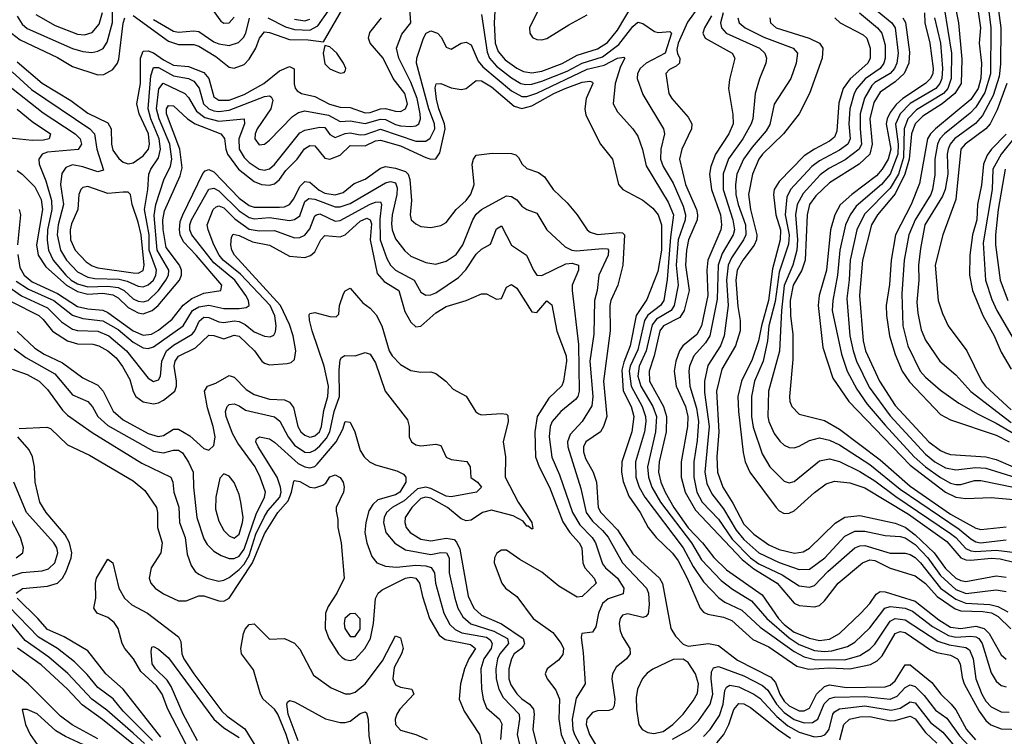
# Model space of a CAD drawing. Header units: inches. Extents: x 884549 to 1028252, y 526810 to 653624.
# Tile 858 of 1056: x 984440 to 988343, y 624643 to 627483. Entities that reach past the tile are written whole.
import ezdxf

# ---------------------------------------------------------------- set-up
doc = ezdxf.new("R2010")
doc.units = ezdxf.units.IN
doc.header["$MEASUREMENT"] = 0
doc.layers.add('A9682', color=7, linetype='Continuous')

msp = doc.modelspace()

# ---------------------------------------------------------------- linework, layer by layer
at = {"layer": 'A9682', "color": 5}
for points, elevation in [([(986323.7, 627516.3), (986320.4, 627470), (986325.4, 627390), (986336.8, 627356.8), (986363.9, 627323.9), (986410, 627290.3), (986437.2, 627277.2), (986470, 627271.7), (986510, 627279.3), (986590, 627309.8), (986650, 627342.7), (986730, 627367.7), (986770, 627392.7), (986810, 627441.2), (986930, 627644.8)], 2680), ([(988264.9, 627644.9), (988288.8, 627450), (988288, 627268), (988265.8, 627194.2), (988230, 627135.5), (988207.7, 627112.3), (988105.7, 627030), (988087.7, 627010), (988078.5, 626990), (988067.3, 626930), (988067.4, 626867.4), (988058.2, 626810), (988050.8, 626790), (987988.9, 626690), (987964.3, 626630), (987945.9, 626530), (987936.5, 626396.5), (987941, 626270), (987959.9, 626190), (988009.8, 626089.8), (988030, 626066), (988090, 626014.5), (988162.7, 625962.7), (988238.9, 625918.9), (988310, 625883.1), (988450, 625801.4)], 3040), ([(984430, 627496.8), (984450, 627465.1), (984470, 627448.3), (984650, 627368.4), (984690, 627356.2), (984726.6, 627353.4), (984750, 627357.7), (984771, 627369), (984786.5, 627393.5), (984808, 627472), (984807.6, 627572.4)], 2740), ([(985423.3, 627490), (985494.3, 627454.3), (985530, 627443.6), (985590, 627441.9), (985621.7, 627458.3), (985703.5, 627576.5)], 2740), ([(988228.5, 627588.5), (988248.1, 627450), (988242.9, 627390), (988251.8, 627310), (988249.5, 627250), (988238.5, 627210), (988210, 627166.2), (988070.3, 627049.7), (988050.1, 627030), (988038, 627010), (988006.3, 626833.7), (987973.3, 626750), (987912, 626630), (987893.8, 626530), (987887.2, 626432.8), (987874.6, 626350), (987875.8, 626310), (987887.6, 626230), (987910, 626155.5), (987938.2, 626090), (987967.1, 626047.1), (988090, 625918.2), (988130, 625896.9), (988310, 625835.5), (988361.7, 625810)], 3020), ([(984890, 627498.9), (985030, 627397.7), (985070, 627384.2), (985130, 627384.6), (985150, 627377.6), (985217.2, 627337.2), (985270, 627295.3), (985290, 627290.5), (985330, 627305.2), (985350, 627326.5), (985376.2, 627370), (985390.8, 627410), (985410, 627434.1), (985430, 627432.6), (985510, 627404.5), (985583, 627403), (985644.4, 627395.6), (985730, 627543.3)], 2720), ([(988141.5, 627570), (988160.5, 627470), (988173.9, 627326.1), (988171.6, 627230), (988146, 627190), (988095.8, 627150), (988019.4, 627100.6), (987989.8, 627070), (987974.7, 627030), (987965.9, 626930), (987948.9, 626870), (987910, 626792.9), (987839.9, 626710), (987816.7, 626670), (987780.4, 626530), (987768.7, 626390), (987783.1, 626210), (987792.2, 626170), (987847.6, 626050), (987910, 625954.2), (988043.5, 625810), (988090, 625775.3), (988110, 625765.9), (988130, 625760.1), (988270, 625749.8), (988310, 625739.4), (988386.4, 625706.4)], 2980), ([(988313, 627570), (988328.4, 627450), (988327.1, 627307.1), (988322.4, 627257.6), (988298.1, 627181.9), (988256.8, 627103.2), (988228.1, 627071.9), (988144.9, 627010), (988127.8, 626990), (988120, 626970), (988116.5, 626950), (988118.2, 626870), (988108.3, 626810), (988097.2, 626782.8), (988028.1, 626670), (988010, 626576.2), (988002.6, 626510), (988004.1, 626450), (987996.6, 626363.4), (987999.8, 626319.8), (988013.1, 626253.1), (988030, 626213.2), (988087.6, 626130), (988150, 626075.5), (988209.4, 626009.4), (988370, 625885.9)], 3060), ([(984410, 627276.5), (984486.7, 627206.7), (984717.8, 627050), (984736.4, 627030), (984746.3, 626970), (984772.9, 626887.1), (984750, 626879.4), (984690, 626900.3), (984650, 626907.1), (984622.8, 626897.2), (984607.3, 626872.7), (984602.7, 626830), (984613.5, 626750), (984592.4, 626670), (984589.4, 626630), (984602.3, 626570), (984625.6, 626530), (984670, 626483.2), (984710, 626462.5), (984737.5, 626457.5), (984834.3, 626454.3), (984866.2, 626446.2), (984910, 626426.1), (984930, 626423.9), (984950, 626431.6), (984970.1, 626449.9), (984980.4, 626470), (984982.1, 626490), (984953.3, 626570), (984953, 626630), (984935.3, 626730), (984948.5, 626810), (984952.8, 626870), (984959.6, 626890), (984990, 626935.3), (984998.4, 626970), (984993.2, 627010), (984960.7, 627090), (984950, 627130), (984959.8, 627260.2), (984970, 627292.9), (984990, 627292.8), (985050, 627260.9), (985110, 627250), (985130, 627239.5), (985151.4, 627211.4), (985168.7, 627148.7), (985189.5, 627129.5), (985210, 627121.9), (985230, 627119.2), (985270, 627124), (985410, 627179), (985430, 627180.6), (985436.8, 627176.8), (985443.4, 627163.4), (985435.3, 627130), (985381.7, 627050), (985373.7, 627030), (985372.9, 627010), (985390, 626987.2), (985410, 626989.4), (985430, 627005.7), (985521.4, 627098.6), (985545.4, 627114.6), (985570, 627121.6), (985664, 627104), (985710, 627079.2), (985750, 627082.2), (985810, 627071.3), (985870, 627088.8), (985890, 627087.2), (985930, 627066.9), (985950, 627062.7), (985990, 627059.6), (986010, 627062.3), (986022.5, 627070), (986029.1, 627090), (986027.9, 627110), (986015, 627170), (985990, 627235), (985942.6, 627330), (985933.9, 627370), (985954.7, 627425.3), (985989.9, 627470.1), (985986.6, 627526.6)], 2660), ([(984503.7, 627503.7), (984580.4, 627460.4), (984670, 627425.4), (984696.9, 627423.1), (984728, 627432), (984754.8, 627465.2), (984768.2, 627511.8)], 2760), ([(985210, 627515.4), (985236.9, 627476.9), (985250, 627469), (985270, 627470.1), (985290, 627492.4)], 2760), ([(986270, 627503.6), (986293.6, 627353.6), (986302.5, 627330), (986330, 627299.3), (986390, 627251.9), (986426.9, 627230), (986445.8, 627225.8), (986470, 627227.3), (986510, 627238.9), (986610, 627279.1), (986669.1, 627310.9), (986750, 627335.9), (986815, 627385), (986870, 627456.1), (986890, 627473.6), (986910, 627468.1), (986955.9, 627435.9), (986972.4, 627432.4), (987016.6, 627436.6), (987024.2, 627430), (986998.2, 627350), (986923.3, 627310), (986899.8, 627290), (986888.7, 627270), (986887.2, 627250), (986910, 627186.9), (986992, 627050), (986996, 627030), (986981.3, 626970), (986979.6, 626930), (986990, 626901.1), (987030, 626835.3), (987070, 626743.5), (987079.1, 626710), (987077.9, 626690), (987050, 626610), (987042.3, 626510), (987050.5, 626430), (987034.7, 626350), (987021.7, 626330), (986964.4, 626295.6), (986947, 626273), (986923.1, 626170), (986896, 626110), (986890.5, 626070), (986902.1, 626030), (986949, 625950), (986963.9, 625910), (986960.8, 625850), (986928.8, 625710), (986933, 625670), (986945.9, 625630), (986980.6, 625570), (987103.4, 625410), (987142.6, 625342.6), (987219.9, 625259.9), (987265.2, 625225.2), (987340.1, 625180.1), (987402, 625110), (987490, 625033.1), (987530, 625007), (987590, 624982.3), (987630, 624978.5), (987659, 624981), (987721.7, 624998.3), (987750, 625015.6), (987810, 625072.7), (987869.8, 625150.2), (987890, 625157), (987950, 625150.1), (987978.7, 625138.7), (988057.9, 625077.9), (988121.7, 625041.7), (988150, 625035.1), (988210, 625040), (988230, 625037.3), (988241.3, 625030), (988255.2, 625010), (988290, 624894), (988310, 624860.6), (988330, 624843.7), (988350, 624838.9)], 2660), ([(986496.7, 627523.3), (986460.2, 627450), (986462.2, 627430), (986472.7, 627412.7), (986490, 627403.8), (986510, 627402.6), (986530, 627407.8), (986617.1, 627462.9), (986690, 627502.4)], 2720), ([(987128.2, 627530), (987087.1, 627472.9), (987049.9, 627390), (987044.6, 627364.6), (987047.1, 627347.1), (987056.5, 627330), (987055, 627310), (987041.9, 627298.1), (987015.1, 627284.9), (987001.7, 627270), (987012.7, 627190), (987025.1, 627170), (987090, 627096.8), (987103.9, 627070), (987103, 627050), (987064, 626970), (987054.8, 626930), (987079.6, 626830), (987122.8, 626730), (987126.4, 626710), (987125, 626690), (987090.8, 626610), (987082.7, 626570), (987078.7, 626510), (987093.3, 626410), (987073.2, 626330), (987057.1, 626302.9), (986991.6, 626270), (986976.9, 626250), (986954.5, 626150), (986935, 626090), (986936.1, 626050), (986991.3, 625950), (987004.3, 625910), (987002.6, 625850), (986974.8, 625730), (986972.7, 625690), (986981.4, 625650), (986998.1, 625610), (987033, 625550), (987089.4, 625469.4), (987147, 625410), (987191.8, 625351.8), (987241.9, 625301.9), (987383.2, 625203.2), (987448.1, 625110), (987470, 625086.1), (987510, 625055.9), (987570, 625031), (987610, 625021.8), (987650, 625027.1), (987689.9, 625050), (987774, 625130), (987810, 625169.6), (987834.5, 625205.5), (987850, 625215.9), (987870, 625215.5), (987990, 625178.7), (988083.7, 625103.7), (988130, 625075.6), (988170, 625069.9), (988230, 625078.8), (988263.3, 625070), (988283.2, 625050), (988330, 624965.5), (988350, 624947.9)], 2680), ([(987181.7, 627498.3), (987154.1, 627450), (987148.1, 627430), (987157.3, 627410), (987264.3, 627350), (987275.3, 627330), (987253.9, 627246.1), (987249.6, 627210), (987267.2, 627107.2), (987267.9, 627070), (987251.4, 627030), (987198.6, 626950), (987179.6, 626900.4), (987173.6, 626870), (987182.8, 626810), (987217.9, 626710), (987222.2, 626670), (987219.7, 626650), (987167.9, 626530), (987163.3, 626490), (987168, 626390), (987142.8, 626270), (987124.3, 626235.7), (987069.2, 626190.8), (987054.9, 626170), (987040.8, 626130), (987033.7, 626090), (987041.8, 626030), (987078.7, 625950), (987088.8, 625910), (987086.9, 625870), (987062.3, 625730), (987062.2, 625670), (987078.3, 625610), (987119.1, 625539.1), (987303.4, 625343.4), (987350, 625305.9), (987442.7, 625250), (987510, 625169.7), (987530, 625161.5), (987590, 625155.9), (987610, 625161.6), (987630, 625179), (987684.2, 625250), (987781.2, 625330), (987810, 625341.5), (987830, 625338.8), (987890, 625309.4), (987990, 625278.8), (988030, 625247.6), (988077, 625197), (988147.3, 625147.3), (988170, 625140.5), (988257.8, 625137.8), (988291.9, 625131.9), (988317.7, 625117.7), (988368.4, 625068.4)], 2720), ([(987227.9, 627510), (987217.4, 627470), (987221.4, 627450), (987240.6, 627430), (987372.2, 627370), (987392.9, 627350), (987399.8, 627330), (987397.5, 627310), (987371.8, 627248.2), (987355.5, 627190), (987345.9, 627090), (987339.9, 627070), (987305.8, 627010), (987249.2, 626930.8), (987228.2, 626871.8), (987228.8, 626810), (987267.2, 626690), (987273.6, 626650), (987268.2, 626630), (987223.8, 626556.2), (987208.7, 626510), (987204.7, 626375.3), (987175.4, 626230), (987158.3, 626201.7), (987112, 626150), (987095.4, 626110), (987092.1, 626090), (987095.9, 626030), (987123, 625943), (987130.9, 625890), (987125.2, 625814.8), (987111.7, 625730), (987112.1, 625670), (987124.3, 625610), (987145.5, 625570), (987210, 625503.6), (987263.6, 625423.6), (987337.2, 625350), (987370, 625326.2), (987462.3, 625282.3), (987530, 625238.6), (987570, 625233.6), (987590, 625240.5), (987643.7, 625296.3), (987750, 625389.3), (987770, 625397.8), (987790, 625398.5), (987890, 625368.7), (987950, 625368.4), (987970, 625363.4), (987990, 625351.5), (988010, 625330.4), (988090.3, 625230), (988150, 625185.6), (988190, 625169.9), (988285, 625165), (988316.5, 625156.5), (988356.4, 625136.4)], 2740), ([(987768.2, 627510), (987840.3, 627450), (987856.6, 627430), (987870, 627382.4), (987870.1, 627330), (987865.2, 627310), (987850.1, 627290), (987791.4, 627248.6), (987758.7, 627210), (987747.7, 627190), (987730.9, 627130), (987726.5, 627070), (987732.2, 627010), (987723.1, 626990), (987690, 626965.5), (987610, 626923.6), (987579.5, 626900.5), (987495.3, 626810), (987481, 626779), (987473.7, 626710), (987489.9, 626630.1), (987487.1, 626592.8), (987450, 626482.2), (987433.9, 626366.1), (987410, 626270.1), (987404.3, 626210), (987387.4, 626130), (987352.1, 626050), (987340.6, 625990), (987340.6, 625910), (987347.7, 625867.7), (987382.4, 625762.4), (987412.9, 625710), (987470, 625653.7), (987490, 625647.5), (987510, 625653.1), (987610, 625734.6), (987650, 625742), (987690, 625731.5), (987770, 625692.6), (987830, 625655.7), (987912.4, 625592.4), (988130, 625445.8), (988150.3, 625430), (988190, 625386.3), (988210, 625377.1), (988230, 625374.8), (988310, 625380.1), (988430, 625365.3)], 2840), ([(987838.4, 627518.4), (987897.4, 627470), (987909.8, 627450), (987921.5, 627350), (987916.2, 627310), (987907.5, 627290), (987890.7, 627269.3), (987830, 627233.8), (987818, 627222), (987788.4, 627171.6), (987771.9, 627110), (987770.8, 627050), (987776.3, 626990), (987767.3, 626970), (987712.4, 626927.6), (987647.6, 626892.4), (987612.6, 626867.4), (987546.1, 626793.9), (987522, 626750), (987514.9, 626710), (987523.3, 626610), (987520, 626570), (987504, 626510), (987470.4, 626429.6), (987459.4, 626330), (987451.2, 626168.8), (987407.7, 626010), (987405.6, 625910), (987409.2, 625890), (987430, 625843.2), (987452.5, 625812.5), (987470, 625796.3), (987490, 625786.7), (987510, 625785.6), (987530, 625791.9), (987570, 625814.6), (987610, 625824.9), (987650, 625816.6), (987690, 625797.7), (987810, 625720.4), (987930, 625622), (988163.9, 625463.9), (988210, 625425.3), (988230, 625413.4), (988248.9, 625410), (988350, 625421.4)], 2860), ([(988026.4, 627510), (988028, 627470), (988047.5, 627390), (988060.4, 627290), (988059, 627270), (988050.5, 627249.5), (988030.1, 627230), (987940.1, 627170), (987913.9, 627146.1), (987890, 627115.4), (987878.1, 627090), (987874.8, 627070), (987892.4, 626970), (987882, 626930), (987859, 626890), (987836.2, 626863.8), (987738.6, 626790), (987691.5, 626748.5), (987670.4, 626710), (987653.9, 626650), (987637.8, 626490), (987609.1, 626390), (987604.4, 626350), (987624, 626184), (987662.5, 626062.5), (987726, 625970), (987970, 625717.5), (988110, 625610.5), (988150, 625590.5), (988190, 625585.4), (988291.2, 625588.8), (988527.4, 625567.4)], 2920), ([(988104.8, 627530), (988132.8, 627350), (988132.4, 627250), (988118.7, 627210), (988101, 627190), (987994.5, 627125.5), (987960.5, 627090), (987945.9, 627050), (987943.7, 626936.3), (987922.7, 626870), (987890, 626815), (987787.9, 626712.1), (987757.7, 626650), (987732.2, 626530), (987728.3, 626451.6), (987718, 626378), (987730.9, 626230), (987743.5, 626170), (987757.4, 626130), (987806.9, 626026.9), (987890, 625913.3), (988030, 625760.3), (988067.2, 625730), (988110, 625706.6), (988150, 625698.8), (988230, 625707.7), (988270, 625705), (988388.4, 625668.4)], 2960), ([(984407.7, 627430), (984442.4, 627402.4), (984590, 627332.7), (984650, 627297.9), (984750, 627264.5), (984774.3, 627265.7), (984810, 627285.5), (984827.7, 627310), (984833.2, 627326.8), (984850.4, 627469.6), (984857.1, 627490)], 2720), ([(984430, 627316.1), (984530, 627231), (984642.7, 627162.7), (984710, 627112.3), (984790, 627074), (984803, 627050), (984803.7, 626990), (984810, 626965.7), (984832.8, 626932.8), (984850, 626918.8), (984870, 626911.8), (984890, 626915.2), (984930, 626943.8), (984950.3, 626969.7), (984955.2, 626990), (984950.5, 627030), (984913.4, 627110), (984904.9, 627150), (984918.9, 627230), (984919.6, 627330), (984930, 627357.5), (984950, 627359.6), (984970, 627350.9), (985010, 627323.1), (985050, 627303), (985110, 627297.5), (985170, 627273.4), (985190.5, 627250), (985210, 627177), (985230, 627163.5), (985270, 627164.5), (985330, 627186.7), (985407.5, 627230), (985470, 627280.3), (985510, 627297.2), (985527.9, 627287.9), (985528.8, 627228.8), (985531.7, 627211.7), (985540.3, 627200.3), (985557.4, 627190), (985610, 627178.2), (985668.2, 627148.2), (985710, 627136.8), (985750, 627134.2), (985810, 627113.3), (985830, 627115.5), (985870, 627129.4), (985890, 627130.8), (985930, 627119.8), (985950, 627119.2), (985970, 627129.2), (985977.8, 627150), (985967.3, 627190), (985920.7, 627250), (985880.4, 627330), (985829, 627390), (985822.7, 627410), (985828.2, 627431.8), (985873.7, 627490)], 2680), ([(984970, 627484.1), (985050, 627437.8), (985070, 627433), (985130, 627438.8), (985150, 627436.6), (985210, 627395.6), (985230, 627386.9), (985270, 627381.1), (985307.8, 627392.2), (985327.9, 627412.1), (985337, 627430), (985350.8, 627489.2)], 2740), ([(985530, 627485.5), (985570, 627478.3), (985590, 627484.6)], 2760), ([(987287, 627490), (987291.8, 627470), (987316.2, 627450), (987390, 627413), (987505.6, 627370), (987522.8, 627350), (987517.3, 627310), (987496.8, 627250), (987430, 627147.6), (987413, 627067), (987398.2, 627041.8), (987342.7, 626977.3), (987308.9, 626930), (987282.9, 626870), (987277.5, 626830), (987279.2, 626790), (987287.8, 626750), (987316.6, 626670), (987317.7, 626630), (987309.5, 626610), (987260.8, 626539.2), (987248.3, 626510), (987241.9, 626450), (987248, 626350), (987232.7, 626230), (987217.9, 626190), (987167.3, 626112.7), (987154.2, 626050), (987155, 626005), (987172.3, 625870), (987156.4, 625690), (987164.2, 625644.2), (987183.3, 625603.3), (987230, 625544.4), (987280, 625460), (987310, 625422.2), (987370, 625369.8), (987450, 625331.2), (987530, 625304.1), (987570, 625305.4), (987630.7, 625350), (987710, 625435.8), (987750, 625455.6), (987790, 625455.9), (987870, 625438.1), (987930, 625434.7), (987950, 625428.7), (987990, 625402.3), (988039.7, 625350), (988090, 625279.7), (988150, 625224.8), (988191.3, 625208.7), (988310, 625222.9), (988350, 625216.3)], 2760), ([(987413.1, 627490), (987416.4, 627470), (987438, 627450), (987569.6, 627409.6), (987610.1, 627390), (987623.3, 627370), (987621.3, 627330), (987570, 627189.8), (987530.1, 627110), (987468, 627030), (987383.9, 626950), (987369.7, 626930), (987344.6, 626870), (987329.3, 626790), (987337, 626730), (987361.8, 626630), (987360.5, 626610), (987351.4, 626588.6), (987305.9, 626530), (987284.2, 626490), (987278.7, 626450), (987286.5, 626346.5), (987296, 626290), (987295.4, 626250), (987276.9, 626190), (987222.8, 626097.2), (987201.7, 626010), (987211.7, 625850), (987203.5, 625750), (987205.4, 625690), (987227.5, 625630), (987267, 625567), (987310, 625483.2), (987350, 625443.5), (987410, 625401.1), (987450, 625382.6), (987511.6, 625368.4), (987546.1, 625373.9), (987570, 625387.9), (987672.5, 625487.5), (987710, 625511.5), (987770, 625517.1), (987910, 625487.4), (987950, 625471.9), (987990, 625441.6), (988064.5, 625370), (988110, 625307.3), (988150, 625270), (988170, 625259.8), (988190, 625256.6), (988310, 625279.1), (988350, 625273.1)], 2780), ([(987671.3, 627490), (987692.7, 627470), (987783, 627423), (987797.8, 627410), (987810.7, 627370), (987810.4, 627330), (987801.4, 627310), (987732, 627248), (987703.7, 627210), (987687.2, 627152.8), (987679.1, 627040.9), (987670, 627017.1), (987650, 627000.9), (987590, 626970.3), (987550, 626942.7), (987450, 626841), (987430.1, 626810), (987427.5, 626790), (987437.6, 626710), (987455.2, 626650), (987454.4, 626610), (987424.2, 626495.8), (987408.5, 626370), (987380.5, 626270), (987368.9, 626210), (987343.9, 626136.1), (987300.9, 626050), (987287, 625990), (987288.9, 625930), (987307.9, 625767.9), (987316.1, 625730), (987334.1, 625690), (987438.3, 625550), (987450, 625536.3), (987470, 625526.2), (987490, 625527.5), (987510, 625536.1), (987590, 625608.6), (987636.8, 625643.2), (987670, 625653.5), (987730, 625647.5), (987790, 625627), (987963.1, 625523.1), (988114.4, 625414.4), (988170.1, 625350), (988190, 625342.1), (988210, 625341.2), (988290, 625348.5), (988326.1, 625346.1), (988450, 625316)], 2820), ([(987940.5, 627490), (987951.1, 627471.1), (987966.4, 627353.6), (987964.1, 627310), (987945.3, 627270), (987910, 627236.8), (987850, 627196.2), (987825.4, 627154.6), (987809.1, 627090), (987818.4, 626990), (987809.5, 626950), (987767.2, 626910), (987650, 626836.9), (987595.7, 626784.3), (987570, 626749.9), (987560.7, 626710), (987553.9, 626530), (987540.7, 626490), (987505.3, 626430), (987494.4, 626370), (987494.9, 626310), (987504.9, 626235.1), (987504.6, 626135.4), (987491.2, 625990), (987492.7, 625970), (987500.9, 625950), (987530, 625919.8), (987630, 625893.6), (987690, 625859.6), (987850, 625738.6), (987970, 625634.2), (988130, 625523.3), (988230, 625468.1), (988250, 625462.1), (988350, 625472.9)], 2880), ([(988066, 627490), (988089.4, 627390), (988098.3, 627290), (988095.4, 627250), (988087.6, 627230), (988070.9, 627210), (987970, 627150.6), (987930.5, 627109.5), (987911.5, 627068.5), (987921.4, 626990), (987921.1, 626950), (987890, 626870.7), (987856.5, 626830), (987755.7, 626744.3), (987731.2, 626710), (987713.6, 626670), (987691.1, 626568.9), (987681.5, 626470), (987662.4, 626370), (987660.9, 626330), (987696.9, 626156.9), (987719.9, 626090), (987758.1, 626018.1), (987799.6, 625959.6), (987870, 625875.6), (987985.9, 625750), (988030, 625710.5), (988090, 625668.7), (988130, 625646), (988150, 625640.6), (988170, 625640.9), (988224, 625656), (988250, 625656.8), (988521.5, 625601.5)], 2940), ([(984390, 627227.2), (984534, 627114), (984660.3, 627030), (984680.1, 627010), (984685.5, 626990), (984672.2, 626967.8), (984550, 626957.9), (984529.4, 626950), (984516.4, 626930), (984517.2, 626910), (984543.9, 626843.9), (984566.7, 626766.7), (984567.6, 626730), (984550.6, 626650), (984549.6, 626609.6), (984553.9, 626570), (984573.3, 626530), (984622.8, 626470), (984644.9, 626450), (984670, 626435.8), (984710, 626424.3), (984790, 626427.2), (984830, 626421.6), (984855, 626410), (984890, 626376.3), (984910, 626366.8), (984930, 626364.4), (984950, 626370.1), (984990, 626410.1), (985020, 626450), (985029.7, 626470), (985032, 626490), (984985.3, 626570), (984973.5, 626706.5), (984979.3, 626750), (985011.5, 626848.5), (985037.8, 626902.2), (985042.9, 626930), (985035, 626990), (984993, 627090), (984982.8, 627130), (984991.6, 627208.4), (985008.7, 627231.3), (985094.7, 627190), (985110, 627174.4), (985140.7, 627120.7), (985174.6, 627094.6), (985230, 627080.8), (985330.2, 627090), (985331.5, 627070), (985308.6, 627010), (985310.7, 626970), (985330, 626937.2), (985350, 626917), (985390, 626890.8), (985410, 626886.7), (985430, 626891.8), (985450, 626908.4), (985550, 627034.2), (985570, 627045.2), (985630, 627057), (985650, 627055), (985670, 627027.3), (985690, 627016.4), (985730, 627032), (985750, 627034.8), (985790, 627026.3), (985810, 627028.3), (985870, 627048.8), (986010, 627001.4), (986050, 627001.6), (986067.1, 627012.9), (986085.3, 627050), (986083.9, 627070), (986061.5, 627130), (986012.5, 627310), (986014.3, 627330), (986040.7, 627410), (986051.2, 627428.8), (986070, 627439.1), (986096.1, 627430), (986111.7, 627411.7), (986130, 627374.3), (986150, 627365.5), (986190, 627390.2), (986210, 627393.8), (986230, 627382.7), (986258, 627318), (986275.8, 627295.8), (986390, 627201.4), (986430, 627178), (986450, 627178.3), (986490, 627192), (986690, 627286.3), (986756.9, 627303.1), (986810, 627330.3), (986834.9, 627334.9), (986839.1, 627330), (986822.1, 627297.9), (986799.9, 627230), (986792.8, 627150), (986810, 627118.2), (986870.2, 627050), (986890, 627021.1), (986908.8, 626968.8), (986923.8, 626903.8), (987010, 626759.8), (987031.7, 626710), (987019.7, 626620.3), (987006.8, 626453.2), (986993.7, 626370), (986980.3, 626350), (986930, 626312.1), (986916.2, 626290), (986890, 626173.9), (986859.6, 626110), (986855.9, 626090), (986863.4, 626030), (986907.3, 625950), (986921.2, 625910), (986922.5, 625890), (986916.1, 625850), (986881.4, 625730), (986882.3, 625670), (986894.9, 625630), (986918.3, 625590), (987069.7, 625389.7), (987110, 625315.7), (987150, 625254.7), (987211, 625191), (987234.6, 625174.6), (987302.7, 625142.7), (987374.9, 625074.9), (987510, 624979.1), (987550, 624957.3), (987590, 624946.4), (987710, 624946.3), (987770, 624962.2), (987810, 624987.6), (987830, 625008.4), (987890, 625098.3), (987910, 625109.2), (987950, 625104.3), (988079.8, 625019.8), (988124.6, 625004.6), (988190, 624994.7), (988205.1, 624985.1), (988219.5, 624950), (988230.4, 624870), (988253.1, 624810), (988270, 624781.4), (988290, 624759.5), (988330, 624739.1), (988361.6, 624738.4)], 2640), ([(984430, 626885.3), (984450, 626870.6), (984501, 626821), (984525.9, 626770), (984530.4, 626730), (984506.3, 626590), (984514, 626550), (984543.3, 626503.3), (984625.8, 626430), (984670, 626405.2), (984710, 626394.8), (984770, 626398.7), (984810, 626392), (984830, 626380), (984870, 626341.8), (984910, 626320.4), (984930, 626316.9), (984965.6, 626330), (984988.9, 626350), (985073.1, 626450), (985081.7, 626470), (985081.5, 626490), (985074.1, 626510), (985020.2, 626580.2), (985008.4, 626651.6), (985007.8, 626690), (985014.7, 626725.3), (985075.8, 626864.2), (985083.8, 626896.2), (985075.6, 626970), (985021.7, 627110), (985022.1, 627130), (985030, 627142.1), (985050, 627141.1), (985105.8, 627090), (985135.4, 627070), (985237.9, 627030), (985251.7, 627011.7), (985256.7, 626970), (985263.7, 626950), (985308.1, 626890), (985370, 626841.2), (985398.6, 626830), (985430, 626826.4), (985450, 626832), (985470, 626849.7), (985494.8, 626885.2), (985539.5, 626930), (985569.6, 626970.4), (985590, 626984.7), (985610, 626983.3), (985650, 626934), (985670, 626930.1), (985710, 626945.6), (985750, 626984), (985810, 626983.3), (985850, 627002.3), (985870, 627005.3), (985950, 626982.9), (986050, 626936.2), (986070, 626929.6), (986090, 626930.9), (986105.1, 626954.9), (986126.5, 627050), (986124.6, 627070), (986101.3, 627130), (986092.2, 627167.8), (986087.4, 627212.6), (986090.9, 627229.1), (986110, 627230.2), (986150, 627212.5), (986190, 627206.1), (986210.4, 627209.6), (986250, 627242), (986270, 627240.1), (986310, 627216.3), (986400.4, 627140.4), (986430, 627131.3), (986470, 627141.1), (986557.6, 627190), (986602.8, 627210), (986670, 627235.8), (986699.7, 627239.7), (986710, 627235.8), (986711.8, 627230), (986685.3, 627170), (986680.4, 627130), (986684.2, 627104.2), (986742.6, 626990), (986789.4, 626930), (986813.5, 626830), (986831.3, 626810), (986910, 626767.1), (986950, 626736.1), (986970.9, 626710), (986984.3, 626670), (986984.6, 626570), (986970, 626484.4), (986926, 626374), (986883.1, 626310), (986859.6, 626190), (986834.5, 626125.5), (986826.9, 626093.1), (986832.1, 626012.1), (986864.4, 625950), (986874.4, 625910), (986866.4, 625850), (986826.7, 625730), (986825.4, 625690), (986832.1, 625652.1), (986853.9, 625593.9), (986899.5, 625530), (986931.7, 625470), (986963.3, 625430), (987028, 625368), (987050, 625337.9), (987085.3, 625270), (987137.7, 625150), (987150, 625134.8), (987167.2, 625127.2), (987230, 625114.9), (987262.2, 625102.2), (987346.5, 625026.5), (987410, 624997.2), (987521, 624921), (987568.4, 624908.4), (987650, 624914.3), (987730, 624909.5), (987812.5, 624927.5), (987838.2, 624941.8), (987858.2, 624961.8), (987910, 625049.6), (987930, 625058.6), (987950, 625053.8), (988050, 624985.3), (988075, 624975), (988130, 624963.8), (988157.1, 624950), (988168.3, 624930), (988175, 624875), (988183.8, 624850), (988242.6, 624742.6), (988270, 624705.7), (988288.6, 624688.6), (988330, 624672.4), (988410.7, 624669.3)], 2620), ([(988352.2, 627230), (988314.5, 627125.5), (988287.1, 627070), (988270, 627049.7), (988188, 626990), (988170.5, 626969.5), (988151.1, 626770), (988098.4, 626630), (988068.3, 626510), (988080.6, 626370), (988097.8, 626317.8), (988119.8, 626270), (988194.1, 626170), (988251.9, 626051.9), (988268.6, 626030), (988370, 625936.6)], 3080), ([(984430, 627128.6), (984490, 627078.8), (984562.4, 627030), (984557.1, 627010), (984534.8, 627005.2), (984490, 627003.4), (984390, 627014.4)], 2620), ([(988350.3, 627029.7), (988291.4, 626970), (988274.5, 626945.5), (988259.6, 626910), (988252.6, 626827.4), (988236.9, 626750), (988233.3, 626690), (988216.7, 626630), (988205.5, 626550), (988205.1, 626470), (988216.8, 626410), (988257.9, 626310), (988302.7, 626230), (988330, 626165), (988370, 626097.7)], 3120), ([(988390, 627023.9), (988330.2, 626949.8), (988297.7, 626890), (988294.8, 626810), (988258.6, 626598.6), (988268.2, 626450), (988293.2, 626373.2), (988313.3, 626330), (988400.7, 626180.7)], 3140), ([(984432.8, 626552.8), (984441.3, 626501.3), (984457.8, 626470), (984490, 626444.5), (984590, 626397.2), (984670, 626345.5), (984710, 626336.2), (984770, 626331.8), (984790, 626322.1), (984890, 626249), (984930, 626233), (984962.9, 626237.1), (984990, 626252.1), (985044.7, 626295.3), (985088.6, 626351.4), (985122.4, 626377.6), (985170, 626398.4), (985237.8, 626410), (985241.7, 626430), (985140.3, 626550), (985090, 626602.5), (985076.4, 626630), (985073.5, 626650), (985076.6, 626683.4), (985086.5, 626710), (985166.5, 626873.5), (985176, 626884), (985190, 626889.6), (985210, 626879.5), (985310, 626775.3), (985350, 626745.9), (985370, 626740.2), (985470, 626739.5), (985490, 626741.3), (985510, 626750.4), (985527.3, 626772.7), (985550, 626821.8), (985570, 626841.5), (985590, 626838.5), (985627.1, 626807.2), (985650, 626795.9), (985691.3, 626788.7), (985722.3, 626797.7), (985766, 626834), (985810, 626850.5), (985870, 626894.4), (985890, 626900.4), (985930, 626894.7), (985970, 626881.1), (985980.1, 626870), (985987.2, 626850), (985993.6, 626766.4), (985988.5, 626710), (985992, 626690), (986010, 626673.5), (986030, 626663.7), (986070, 626659), (986110, 626667.6), (986130, 626679.3), (986170.4, 626730), (986210, 626766.2), (986228.9, 626791.1), (986241.5, 626830), (986233.2, 626910), (986238.5, 626930), (986250, 626945.3), (986313.4, 626953.4), (986390, 626952), (986406.6, 626946.6), (986417.2, 626937.2), (986432.4, 626910), (986450, 626893.4), (986496.9, 626876.9), (986520.3, 626860.3), (986555.3, 626810), (986610, 626756.9), (986650.1, 626710), (986690, 626650.1), (986701.2, 626641.2), (986730, 626631.9), (986819.2, 626639.2), (986830, 626638.2), (986837.8, 626630), (986830.8, 626510), (986810.4, 626430), (986783.5, 626370), (986779.7, 626350), (986780.5, 626250), (986754.4, 626050), (986766.7, 625910), (986754.7, 625870), (986742.4, 625850), (986684.5, 625810), (986674.6, 625790), (986674.5, 625770), (986683.3, 625743.3), (986712.6, 625690), (986725.9, 625650), (986732.6, 625550), (986743.7, 625530), (986810, 625460.4), (986870, 625365.3), (986976.4, 625270), (986987.8, 625247.8), (987021.6, 625070), (987039.1, 625039.1), (987070, 625008), (987090, 624999.8), (987170, 625011), (987210, 625002.7), (987284.9, 624944.9), (987416.7, 624876.7), (987436.1, 624856.1), (987453.2, 624810), (987470, 624781.7), (987490, 624762.7), (987530, 624743.9), (987550, 624743.6), (987570, 624753.9), (987598.5, 624810), (987630, 624840.2), (987650, 624846.8), (987716.6, 624836.6), (987870, 624838.7), (987890, 624845.4), (987910, 624863), (987950, 624926.5), (987970, 624925.4), (988055.2, 624855.2), (988091.4, 624810), (988132.1, 624770), (988150, 624747.7), (988192.3, 624670), (988228.1, 624628.1)], 2580), ([(988346.1, 626890), (988318.7, 626730), (988307.7, 626630), (988308.3, 626590), (988325.9, 626450), (988356.1, 626370)], 3160), ([(984426.6, 626446.6), (984474.6, 626414.6), (984575.8, 626370), (984650, 626311.2), (984690, 626298.6), (984770, 626289.1), (984830, 626254.9), (984890, 626204.8), (984930, 626182.5), (984950, 626179), (984970, 626186), (985088.8, 626270), (985125.3, 626330), (985150, 626345.3), (985190, 626351.7), (985250, 626338.5), (985310, 626338.1), (985338.5, 626341.5), (985349.8, 626350), (985347.4, 626370), (985336.9, 626390), (985293.2, 626450), (985210, 626518.8), (985123.2, 626630), (985114.2, 626650), (985114.1, 626670), (985120.9, 626690), (985190, 626810.9), (985210, 626815.2), (985230, 626804.2), (985310, 626725.3), (985350, 626698.7), (985370, 626694), (985430, 626699.5), (985510, 626687), (985530, 626690.5), (985550, 626706.1), (985570, 626762.9), (985586, 626774), (985610, 626770.9), (985690, 626740.7), (985710, 626740.5), (985750, 626754.5), (985890, 626836.3), (985910, 626841.3), (985930, 626836), (985936.4, 626816.4), (985935.4, 626790), (985916.3, 626710), (985914.2, 626674.2), (985916.8, 626650), (985930, 626614.3), (985967.1, 626567.1), (985990, 626546.1), (986050, 626520.1), (986090, 626514.4), (986130, 626526.1), (986170, 626552.3), (986196.1, 626590), (986235.7, 626690), (986250, 626712.3), (986270, 626731), (986370, 626784.6), (986390, 626782.6), (986410, 626768.4), (986430, 626743.5), (986450, 626730.2), (986490, 626715.5), (986530.1, 626650), (986602.8, 626582.8), (986629.1, 626570), (986647.3, 626567.3), (986750, 626576.1), (986770, 626574.3), (986774.3, 626570), (986772.2, 626550), (986735.2, 626470), (986728.8, 626410), (986719, 626370), (986716.1, 626236.1), (986699.9, 626130), (986711.8, 625990), (986707.5, 625952.5), (986669.4, 625890.6), (986621.8, 625838.2), (986612.1, 625810), (986612.2, 625790), (986664.3, 625624.3), (986685.7, 625530), (986710, 625495.1), (986750, 625458.8), (986772, 625432), (986829.6, 625329.6), (986925.1, 625230), (986932.2, 625210), (986934.6, 625165.4), (986931.5, 625128.5), (986922, 625118), (986910, 625113.4), (986850, 625128.3), (986830, 625122.4), (986819.8, 625110), (986815.7, 625090), (986820.8, 625060.8), (986830, 625036.5), (986858.4, 624990), (986859.8, 624970), (986845.6, 624950), (986804, 624916), (986789.2, 624890.8), (986787, 624870), (986798.6, 624790), (986796.2, 624763.8), (986789.4, 624750.6), (986774.7, 624745.3), (986730, 624743.2), (986710, 624736.7), (986688.4, 624710), (986685.9, 624690), (986698.7, 624650), (986722.8, 624610)], 2560), ([(984388.9, 626428.9), (984448.1, 626388.1), (984550, 626340.8), (984605.8, 626285.8), (984650, 626256.5), (984670, 626251.4), (984750, 626247.8), (984793, 626230), (984864.3, 626170), (984950, 626062.2), (984970, 626049.4), (984990, 626055.9), (984997.8, 626070), (985004.1, 626130), (985022.7, 626170), (985050, 626193.4), (985123.8, 626236.2), (985135.1, 626250), (985151.8, 626288.2), (985170, 626303.3), (985190, 626302.9), (985230, 626284.7), (985250, 626283), (985290, 626289.6), (985310, 626286.2), (985334.5, 626274.5), (985370, 626246.1), (985411.1, 626228.9), (985433.5, 626226.5), (985447.5, 626232.5), (985454.7, 626245.3), (985456.8, 626270), (985450.9, 626309.1), (985432.6, 626350), (985314.9, 626474.9), (985246.7, 626530), (985230.7, 626550), (985209.4, 626590), (985187.1, 626650), (985183.9, 626670), (985207, 626730), (985219.4, 626740.6), (985230, 626745.2), (985250, 626736.9), (985293.6, 626693.6), (985350, 626652.5), (985390, 626645.9), (985450, 626646.8), (985530, 626618.5), (985550, 626619.5), (985570.9, 626629.1), (985590, 626654.5), (985610, 626704.8), (985616.8, 626710), (985630, 626714), (985690, 626684.6), (985710, 626686.7), (985830, 626751.7), (985850, 626760.2), (985870, 626760.9), (985874.7, 626750), (985867.1, 626692.9), (985869.4, 626610), (985895.9, 626535.9), (985909.8, 626509.8), (985929.6, 626489.6), (986003.9, 626450), (986030, 626403.2), (986050, 626390.9), (986070, 626392), (986090, 626400.6), (986178.8, 626461.2), (986208.2, 626491.8), (986250, 626553.2), (986270, 626573.9), (986306.2, 626593.8), (986330, 626654.4), (986350, 626666.3), (986388.9, 626588.9), (986449.6, 626549.6), (986476.3, 626490), (986490, 626470.2), (986510, 626469.5), (986605, 626515), (986630, 626518.5), (986655.4, 626510), (986654.8, 626490), (986630.5, 626430), (986630.1, 626410), (986655.1, 626195.1), (986657.6, 626010), (986652.2, 625990), (986642.8, 625977.2), (986585.5, 625930), (986550.1, 625890), (986542.5, 625870), (986539.2, 625830), (986549.3, 625749.3), (986579.5, 625679.5), (986631.4, 625530), (986660.7, 625480.7), (986709.4, 625430), (986722.3, 625410), (986750, 625326.8), (986762, 625310), (986810.1, 625270), (986834.4, 625230), (986832.5, 625207.5), (986772.9, 625187.1), (986750.4, 625169.6), (986733.8, 625130), (986723.6, 625076.4), (986710, 625055.1), (986668.5, 625050), (986665.4, 625034.6), (986673.9, 624973.9), (986680.9, 624850), (986646.4, 624793.6), (986629.5, 624710), (986632.6, 624670), (986638.8, 624650), (986670.4, 624590)], 2540), ([(984437.9, 626730), (984443.7, 626710), (984432.3, 626590)], 2580), ([(984406.4, 626366.4), (984515.8, 626310), (984534, 626294), (984570, 626248), (984630, 626210.6), (984670, 626198.3), (984730, 626197.2), (984754.4, 626190), (984790, 626170.4), (984822.5, 626142.5), (984848, 626108), (984876.6, 626056.6), (984889.8, 626009.8), (984901.1, 625990), (984930, 625968.8), (984970, 625959.9), (984990, 625964.3), (985010, 625975.3), (985055, 626010), (985061.8, 626030), (985061.6, 626050), (985052.8, 626110), (985056.1, 626130), (985070, 626149.7), (985137.1, 626182.9), (985190, 626232.9), (985210, 626231.7), (985250, 626218.2), (985290, 626232.2), (985310, 626228), (985370.9, 626170.9), (985400.1, 626130), (985410, 626121.7), (985430, 626115.4), (985500.1, 626119.9), (985515.8, 626124.2), (985530, 626136.5), (985534.9, 626170), (985524.5, 626230), (985510, 626274.3), (985474.1, 626350), (985291.2, 626550), (985280.9, 626570), (985277.6, 626590), (985279.6, 626620.5), (985286.9, 626633.1), (985310, 626627.6), (985362.6, 626602.6), (985430, 626588.8), (985510, 626545.6), (985570, 626540.6), (985592.3, 626547.7), (985610, 626563.1), (985634.5, 626610), (985650, 626627.1), (985710, 626622.7), (985729.7, 626630.3), (985790, 626684.8), (985815.7, 626695.7), (985830, 626690.1), (985834.2, 626674.2), (985829.5, 626610), (985856.6, 626476.6), (985884.6, 626444.7), (985943.6, 626410), (985966.4, 626326.4), (985990, 626284.6), (986010, 626265.3), (986030, 626268.8), (986090, 626320.5), (986130, 626346.3), (986210.4, 626369.5), (986270, 626395.9), (986290, 626395.9), (986330, 626374.9), (986350, 626377.6), (986370, 626422.6), (986390, 626433), (986410, 626418.8), (986470, 626325.2), (986490, 626321.8), (986530, 626369.1), (986550, 626352.2), (986568.8, 626248.7), (986605.9, 626150), (986607.4, 626130), (986596.2, 626050), (986588.4, 626031.6), (986537.7, 625982.3), (986491.6, 625910), (986482.6, 625850), (986484.6, 625750), (986499.1, 625710), (986539.8, 625630), (986592.7, 625492.7), (986620.2, 625450), (986658.3, 625410), (986668.7, 625390), (986671.7, 625330), (986680.1, 625310), (986716.9, 625270), (986725.6, 625250), (986670, 625196.8), (986650, 625194.5), (986577.2, 625237.2), (986510, 625292.9), (986422.9, 625342.9), (986370, 625380.6), (986350, 625380.6), (986331.4, 625368.6), (986322.2, 625350), (986321, 625330), (986351.6, 625250), (986365.4, 625230), (986410, 625196.3), (986475.1, 625110), (986553.4, 625053.4), (986586.6, 625010), (986595.6, 624990), (986593.6, 624966.4), (986576.1, 624943.9), (986531.1, 624910), (986523.2, 624890), (986530.9, 624870), (986565.3, 624825.3), (986579.5, 624790), (986577.7, 624710), (986585.8, 624650), (986603.7, 624610)], 2520), ([(984430, 626246.8), (984500.3, 626180.3), (984537, 626157), (984610, 626122.9), (984690, 626063.3), (984750, 626034.6), (984770.9, 626010.9), (984810.7, 625930.7), (984850, 625897), (984950, 625842.6), (984988.8, 625831.2), (985010, 625834.4), (985050, 625859.3), (985070, 625860.4), (985114, 625834), (985170, 625783.2), (985190, 625776.9), (985210, 625795.5), (985214.8, 625830), (985207.6, 625870), (985184.6, 625944.6), (985172.8, 626010), (985185.3, 626030), (985218.2, 626041.8), (985270, 626072.1), (985290, 626066.6), (985337.4, 626017.4), (985370, 625997.3), (985430, 625979.4), (985490, 625975.7), (985510, 625966.8), (985526.1, 625946.1), (985542.5, 625870), (985554.7, 625850), (985570, 625836), (985590, 625828.4), (985596.9, 625830), (985610, 625833.3), (985628, 625850), (985636.8, 625870), (985645.7, 625934.3), (985661.2, 625990), (985664.1, 626030), (985647.7, 626110), (985599.7, 626250), (985588.4, 626291.6), (985587.4, 626312.6), (985590, 626318), (985610, 626322.2), (985670, 626305.9), (985695.2, 626304.8), (985704.9, 626315.1), (985707.5, 626350), (985723.9, 626396.1), (985730, 626408.4), (985750, 626418.6), (985800.8, 626360.8), (985830, 626339.4), (985853.4, 626313.4), (985875.6, 626270), (985905.3, 626170), (985916.8, 626150), (985950, 626116.2), (985990, 626093), (986030, 626086.1), (986070, 626087.7), (986090, 626080.2), (986128.8, 626050), (986158.4, 626018.4), (986210, 625990.2), (986248.2, 625928.2), (986260.3, 625920.3), (986270, 625916.5), (986350, 625922), (986370, 625919.5), (986374.5, 625914.5), (986376.3, 625890), (986357.1, 625810), (986365.2, 625750), (986364.8, 625670), (986415.6, 625570), (986470.1, 625490), (986473.7, 625466.3), (986470, 625464.1), (986455.9, 625475.9), (986450, 625475.7), (986435.3, 625495.3), (986396.7, 625516.7), (986310, 625539.1), (986274.2, 625530), (986230, 625498.9), (986210, 625497.1), (986190, 625505), (986136.4, 625550), (986070, 625585.9), (986050, 625590.2), (986030, 625584.5), (985994.3, 625550), (985968.2, 625510), (985966.6, 625490), (985972.3, 625470), (985987.8, 625450), (986030, 625424), (986070, 625416.8), (986130, 625428), (986162.2, 625422.2), (986172, 625412), (986184.1, 625384.1), (986218.1, 625198.1), (986240.6, 625150), (986270, 625122.7), (986350, 625088.2), (986435.9, 625030), (986441.2, 625010), (986437.4, 625002.6), (986429.3, 624990), (986400.7, 624970), (986388.9, 624950), (986378.8, 624910), (986378.4, 624870), (986386.6, 624846.6), (986410.9, 624810.9), (986430.6, 624790.6), (986461.4, 624770), (986476.8, 624750), (986479.2, 624730), (986473.7, 624670), (986488.5, 624610)], 2480), ([(984418, 626178), (984464.1, 626144.1), (984579.8, 626079.8), (984650, 625995.6), (984710, 625969), (984728.3, 625948.4), (984749.6, 625909.6), (984790, 625874.3), (984970, 625773), (985010, 625766.4), (985050, 625776.9), (985070, 625777.1), (985085.6, 625765.6), (985110, 625729.4), (985128.2, 625690), (985128.9, 625630), (985142.4, 625510), (985170, 625425.4), (985183, 625403), (985210, 625376.8), (985238.8, 625358.8), (985270, 625347.2), (985290, 625346.7), (985310, 625356.2), (985330, 625384.5), (985377, 625523), (985410.3, 625590), (985413.9, 625610), (985393.8, 625670), (985373.8, 625710), (985304.4, 625804.4), (985283.1, 625843.1), (985259.1, 625910), (985256.6, 625930), (985262.2, 625950), (985270, 625958.2), (985290, 625959.8), (985310, 625953), (985335.2, 625935.2), (985450, 625909.2), (985472, 625892), (985504.4, 625830), (985530, 625795.9), (985570, 625768.1), (985590, 625767.5), (985610, 625776.3), (985630, 625793.2), (985656.1, 625823.9), (985669.4, 625850), (985687, 625930), (985707.9, 625990), (985706.1, 626093.9), (985710, 626134.9), (985715.8, 626144.2), (985728.7, 626151.3), (985770, 626151), (985810, 626163.6), (985830, 626156.9), (985850, 626122.7), (985889.2, 626010), (985977, 625897), (985983.8, 625870), (985983.8, 625830), (985993.4, 625810), (986010, 625798.3), (986030, 625793.2), (986090, 625800.1), (986110, 625795.6), (986130, 625748.5), (986150, 625739.4), (986212.3, 625732.3), (986225.5, 625710), (986228.8, 625668.8), (986254.9, 625650), (986270.2, 625630), (986250.4, 625610), (986150, 625592.2), (986130, 625594.6), (986070, 625624.8), (986050, 625629.8), (986016.6, 625623.4), (985964.3, 625575.7), (985916.1, 625550), (985894, 625530), (985884.8, 625510), (985882.8, 625490), (985892.1, 625450), (985927.7, 625407.7), (985970, 625382), (986070, 625363.5), (986110, 625371.2), (986131.3, 625370), (986142.5, 625350), (986142.7, 625290), (986164.8, 625190), (986177.1, 625150), (986196.2, 625116.2), (986228.3, 625088.3), (986319, 625059), (986373.8, 625030), (986377.4, 625010), (986343.4, 624970), (986334.6, 624950), (986327, 624910), (986328.7, 624870), (986339.2, 624830), (986356.6, 624796.6), (986419.5, 624730), (986421.8, 624710), (986412.6, 624650), (986421.2, 624610)], 2460), ([(984410, 626097.7), (984470, 626076.3), (984517.2, 626050), (984550, 626017.5), (984610, 625935.5), (984630, 625914.9), (984727.2, 625847.2), (984924.8, 625724.8), (985039.8, 625670), (985047.8, 625650), (985051.6, 625610), (985070.9, 625550.9), (985074.1, 625490), (985096.1, 625430), (985104.3, 625364.3), (985119.8, 625319.8), (985136, 625296), (985150, 625284.6), (985181.7, 625270), (985230, 625257.6), (985250, 625260.8), (985270, 625272.2), (985310, 625303.3), (985330, 625325.4), (985350, 625358.7), (985376.1, 625443.9), (985408.9, 625511.1), (985424.4, 625535.6), (985472, 625590), (985476.3, 625610), (985474.1, 625630), (985461.3, 625670), (985385.3, 625790), (985375.8, 625810), (985378.3, 625821.7), (985390.7, 625829.3), (985430, 625821.3), (985450, 625808.7), (985544, 625724), (985570, 625710.4), (985590, 625706.2), (985610, 625712.6), (985619.3, 625720.7), (985694.1, 625810), (985720.4, 625859.6), (985730, 625890.2), (985750, 625888.2), (985768.1, 625850), (985790, 625775.5), (985805.8, 625750), (985827.3, 625730), (985850, 625717.9), (985934.7, 625694.7), (985961.3, 625681.3), (985970.2, 625670), (985970.1, 625650), (985947.5, 625610), (985930, 625599.4), (985860.4, 625579.6), (985839.3, 625560.7), (985824.4, 625535.6), (985812.6, 625490), (985808.8, 625450), (985815.9, 625410), (985835.5, 625355.5), (985855.8, 625330), (985890, 625317.3), (985933.2, 625313.2), (986010, 625321.2), (986050, 625317.7), (986071.1, 625311.1), (986084.5, 625290), (986087.7, 625250), (986121, 625130), (986145.5, 625085.5), (986165.8, 625065.8), (986192.3, 625052.3), (986290, 625035.2), (986304.5, 625024.5), (986313, 625010), (986308.7, 624990), (986280.5, 624950), (986268.2, 624910), (986270.4, 624830.4), (986276.6, 624790), (986290, 624755.8), (986341.6, 624710), (986351.6, 624691.6), (986345.4, 624630)], 2440), ([(984438, 625862), (984547.8, 625867.8), (984562, 625862), (984630, 625798.1), (984716.7, 625756.7), (984890, 625655.4), (984936.6, 625616.6), (984981.9, 625550), (984986.3, 625530), (984986.6, 625470), (985005.5, 625410), (984999.5, 625370), (984962, 625310), (984954, 625270), (984960.3, 625250), (984976.8, 625230), (985010, 625206.9), (985070, 625179.6), (985100.4, 625179.6), (985150, 625198.7), (985170, 625199.9), (985230, 625179.4), (985250, 625178.3), (985270, 625189.7), (985363, 625330), (985410, 625444.5), (985463, 625530), (985504.5, 625575.5), (985517.6, 625610), (985526.5, 625653.5), (985530, 625656.6), (985550, 625652.9), (985590, 625629.7), (985610, 625627.1), (985642.2, 625637.8), (985653.6, 625646.4), (985670, 625670.7), (985683.4, 625676.6), (985690, 625679), (985710, 625668), (985722.9, 625650), (985726.4, 625630), (985723.3, 625610), (985694.4, 625550), (985694.9, 625534.9), (985701.4, 625501.4), (985701, 625470), (985714.1, 625410), (985726.8, 625270), (985696.8, 625210), (985662.5, 625157.5), (985652.6, 625130), (985650.4, 625070), (985665, 625030), (985703.2, 624970), (985716.5, 624956.5), (985730, 624946.7), (985750, 624942.4), (985770, 624948.8), (985808.3, 624990), (985830.2, 625030), (985842.9, 625090), (985850.6, 625189.4), (985861.1, 625210), (985877.3, 625222.7), (985970, 625269.6), (985990, 625273.6), (986010.1, 625270), (986024.9, 625250), (986036.3, 625196.3), (986064.4, 625110), (986103.4, 625043.4), (986126.3, 625026.3), (986226.7, 625006.7), (986246.4, 624990), (986219.9, 624950), (986203.4, 624910), (986188, 624850), (986182.5, 624790), (986201.9, 624741.9), (986263.1, 624650), (986275.8, 624590)], 2420), ([(984426, 625210), (984451.8, 625228.2), (984550, 625237.2), (984590, 625250.1), (984610, 625269.1), (984624.2, 625295.8), (984644.4, 625350), (984647.1, 625370), (984637.1, 625410), (984620.5, 625440.5), (984545.7, 625530), (984520.5, 625570), (984502, 625650), (984499.5, 625710), (984490.9, 625750), (984477.5, 625777.5), (984433.4, 625830)], 2420), ([(984410, 625278.6), (984450, 625291.6), (984530, 625298.1), (984554.1, 625305.9), (984579, 625330), (984591.3, 625370), (984586.9, 625390), (984575.2, 625410), (984467.7, 625530), (984417.6, 625650)], 2440), ([(984426.8, 625350), (984452.7, 625370), (984455.8, 625390), (984443.6, 625430), (984402.9, 625510)], 2460), ([(985099.7, 624610), (985027.2, 624750), (985004.5, 624810), (984982.3, 624842.3), (984919.8, 624899.8), (984890.9, 624950), (984857.4, 624990), (984847, 625010), (984830.5, 625070), (984814.2, 625094.2), (984790, 625114), (984746.9, 625130), (984733.7, 625150), (984742, 625190), (984740.6, 625250), (984745, 625270), (984790, 625344.9), (984810, 625330.6), (984832.9, 625230), (984856.2, 625190), (984884.3, 625164.3), (984946.6, 625130), (985070, 625037.2), (985078.5, 625018.5), (985083.2, 624970), (985090.7, 624950), (985130.3, 624890), (985242.1, 624742.2), (985262.2, 624722.2), (985332.3, 624672.3), (985383.3, 624590)], 2380), ([(984966.2, 624626.2), (984850, 624742.5), (984810.7, 624790.7), (984750, 624836.1), (984707.5, 624887.4), (984657.6, 624937.6), (984590.4, 624990), (984515, 625035), (984397.2, 625157.2)], 2440), ([(984999.2, 624639.2), (984849.8, 624829.8), (984781.7, 624890), (984710, 624981.9), (984616.2, 625036.2), (984550, 625065.8), (984511.8, 625110), (984430.4, 625190)], 2420), ([(984934.7, 624614.7), (984890, 624655.3), (984786.3, 624746.3), (984726.3, 624790), (984631.3, 624891.3), (984555.8, 624955.7), (984461.8, 625021.8), (984391.3, 625110)], 2460), ([(985515.4, 624590), (985497, 624650), (985462.8, 624730), (985450, 624750.5), (985405.5, 624790), (985394.3, 624810), (985366.4, 624906.4), (985319.3, 624970), (985317.1, 624990), (985326.7, 625050), (985333.3, 625066.7), (985350, 625086), (985370, 625088.1), (985430, 625027.2), (985490, 625030.2), (985530, 625011.4), (985550, 624987.4), (985605.1, 624885.1), (985675, 624834.9), (985730, 624810.9), (985750, 624810.5), (985770, 624817), (985809.8, 624850.2), (985877.7, 624942.3), (985930, 625041.4), (985950, 625033.2), (985960.1, 624990), (985954.1, 624970), (985924.2, 624915.8), (985919.1, 624870), (985930, 624847.2), (985950, 624837.1), (985994, 624830), (986002.2, 624810), (985947.6, 624750), (985935.1, 624730), (985928.9, 624710), (985930.2, 624690), (985950, 624666.3), (986010, 624649.7), (986054.8, 624630)], 2380), ([(985144.8, 624624.8), (985088.7, 624730), (985040.4, 624840.4), (985024.5, 624864.5), (984978.5, 624910), (984966, 624930), (984961.6, 624978.4), (984964.7, 624995.3), (984970, 624998), (984990, 624988.1), (985030, 624953.9), (985209.4, 624710), (985250, 624676.1), (985310, 624638.1)], 2360), ([(984891.7, 624610), (984769, 624709), (984687.6, 624767.6), (984629.5, 624829.5), (984525.3, 624925.3), (984432.3, 624992.3)], 2480), ([(984750, 624632.1), (984648.4, 624688.4), (984602.3, 624722.3), (984474, 624850), (984370, 624937.6)], 2520), ([(987028.2, 624631.8), (987096.4, 624670), (987130, 624703.3), (987177.4, 624770), (987187, 624810), (987180.6, 624870), (987182.1, 624897.9), (987190, 624913.4), (987210, 624919.4), (987310, 624882.5), (987384.2, 624844.1), (987404.8, 624824.8), (987439.5, 624770), (987470, 624737), (987510, 624709.4), (987550, 624696.5), (987582.5, 624697.5), (987603.3, 624710), (987629.2, 624770.8), (987650, 624791.9), (987670, 624797.4), (987790, 624799.9), (987890, 624790.3), (987918.2, 624801.8), (987950, 624836.5), (987970, 624847.2), (987990, 624840.1), (988024.7, 624804.7), (988070, 624746.3), (988114.6, 624714.6), (988165.1, 624645.1), (988203.2, 624603.2)], 2560), ([(987150, 624642), (987177.3, 624670), (987214.5, 624725.5), (987228.8, 624770), (987235.4, 624824.6), (987242.2, 624837.8), (987255.2, 624844.8), (987290, 624838.8), (987350, 624810), (987373.1, 624793.1), (987440.6, 624720.6), (987484.6, 624684.6), (987530, 624659.2), (987590, 624640.3), (987617.2, 624642.8), (987631.4, 624648.6), (987641.2, 624658.8), (987648.8, 624671.2), (987662.8, 624730), (987670, 624739.5), (987689.2, 624750.8), (987790, 624762.7), (987893.9, 624746.1), (987930, 624754.4), (987970, 624779.6), (987990, 624775.1), (988050, 624696.8), (988098.5, 624658.5), (988144.4, 624604.4)], 2540), ([(985544.3, 624624.3), (985504.1, 624730), (985498.5, 624770), (985501.5, 624778.5), (985510, 624784.7), (985530, 624778.6), (985652, 624712), (985710, 624697.4), (985730, 624696.8), (985750, 624702.8), (985790, 624732.9), (985810, 624740.2), (985815, 624735), (985821.9, 624710), (985824.5, 624644.5), (985833.7, 624593.7)], 2360), ([(987203.8, 624616.1), (987230.9, 624649.1), (987251, 624689), (987271.1, 624748.9), (987290, 624772.5), (987310, 624771.4), (987337.2, 624757.2), (987447.7, 624667.7), (987495, 624635)], 2520), ([(987691.4, 624628.6), (987706.6, 624690), (987729.2, 624710.8), (987770, 624720.2), (987810, 624721.7), (987890, 624703.8), (987910, 624705.5), (987970, 624723), (987990, 624711.6), (988030, 624657), (988075.3, 624615.2)], 2520)]:
    msp.add_lwpolyline(points, dxfattribs=dict(at, elevation=elevation))
for points, elevation in [([(985650, 627380.7), (985643.4, 627350), (985650, 627308.2), (985670, 627288.6), (985690, 627278.2), (985710, 627271.1), (985726, 627274), (985730, 627279.1), (985732.7, 627290), (985724.1, 627310), (985697.7, 627350), (985670, 627375)], 2720), ([(984710, 626821.6), (984690, 626818.1), (984682.1, 626810), (984675.1, 626790), (984670.8, 626730), (984645.7, 626674.3), (984640.1, 626650), (984642.1, 626610), (984660.6, 626570), (984703.6, 626523.6), (984727.4, 626507.4), (984750, 626498.8), (984890, 626479.3), (984910, 626478.8), (984930, 626488.8), (984933.9, 626510), (984921.4, 626630), (984910, 626680.8), (984885.8, 626750), (984879, 626790), (984870, 626798.6), (984850, 626799.9), (984790, 626793.5)], 2680), ([(985250, 625682.9), (985233.7, 625666.3), (985217.6, 625590), (985216.6, 625543.4), (985230, 625495.8), (985250, 625458.4), (985270, 625436.6), (985290, 625428), (985310, 625443.5), (985324, 625490), (985325.5, 625510), (985317.1, 625570), (985310, 625601.6), (985290, 625648), (985270, 625673)], 2480), ([(985770, 625129.1), (985750, 625127.7), (985729.6, 625110), (985725.8, 625090), (985728.7, 625070), (985750, 625037.7), (985770, 625037.6), (985790, 625066.9), (985790, 625107.6)], 2440), ([(987070, 624948), (987030, 624946.5), (986950, 624908.4), (986927.5, 624892.5), (986908.7, 624871.3), (986888.6, 624830), (986883.7, 624796.3), (986884.3, 624750), (986893.9, 624690), (986907.8, 624670), (986930, 624657.3), (986953.3, 624653.3), (986990, 624661.7), (987029.5, 624690), (987069.5, 624730), (987110, 624783.2), (987126.3, 624813.7), (987130.5, 624850), (987119, 624890), (987090, 624934.8)], 2580), ([(984450.7, 624749.3), (984463, 624690), (984481.5, 624650), (984537.5, 624570), (984606.6, 624486.6), (984656.7, 624436.7), (984684.5, 624370), (984697.4, 624350), (984729.6, 624329.6), (984853.2, 624293.2), (984890, 624274.7), (984910, 624280.3), (984913.7, 624290), (984881.5, 624341.5), (984827.3, 624470), (984810, 624498.1), (984762.5, 624550), (984719.9, 624590), (984690.5, 624610), (984621.3, 624641.3), (984584.1, 624664.1), (984510, 624731.2), (984470, 624748.6)], 2540)]:
    msp.add_lwpolyline(points, close=True, dxfattribs=dict(at, elevation=elevation))

doc.saveas('drawing.dxf')
